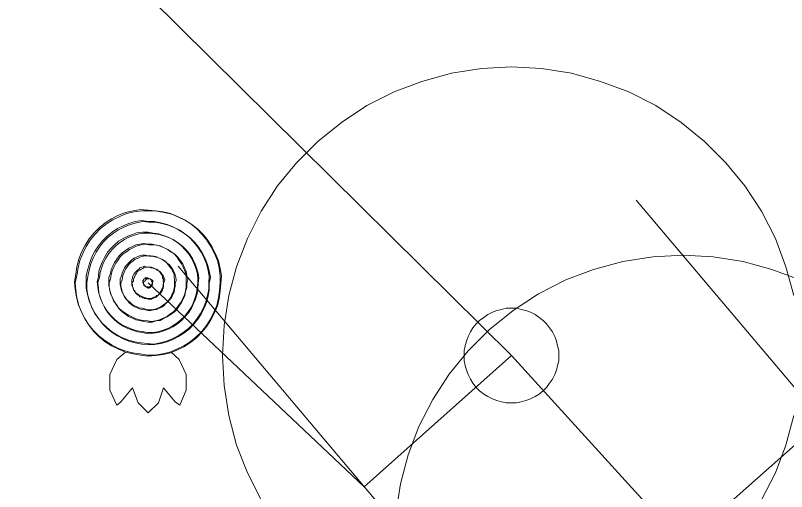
# Model space of a CAD drawing. Extents: x -659250 to -657316, y -997555 to -993684.
# Drawn here: x -658584.23 to -658582.895, y -995184.981 to -995184.157 of the extents above; entities that cross this region are included whole.
import ezdxf

# ---------------------------------------------------------------- set-up
doc = ezdxf.new("R2010")
doc.units = 0
doc.header["$LTSCALE"] = 0.4
for name, color, linetype, lineweight in [('14', 7, 'Continuous', 25), ('17', 7, 'Continuous', 25), ('34', 7, 'Continuous', 13), ('47', 7, 'Continuous', 13), ('9', 7, 'Continuous', 13)]:
    doc.layers.add(name, color=color, linetype=linetype, lineweight=lineweight)

msp = doc.modelspace()

# ---------------------------------------------------------------- linework, layer by layer
at = {"layer": '14', "lineweight": 13}
for p, q in [((-658583.626, -995184.973), (-658584, -995184.62)), ((-658583.371, -995184.746), (-658583.626, -995184.973)), ((-658582.833, -995184.859), (-658583.074, -995185.072))]:
    msp.add_line(p, q, dxfattribs=at)
at = {"layer": '17'}
msp.add_line((-658583.371, -995184.746), (-658583.074, -995185.072), dxfattribs=at)
msp.add_lwpolyline([(-658633.311, -995219.004), (-658632.3, -995216.89), (-658625.646, -995201.835), (-658623.653, -995197.583), (-658619.796, -995192.896), (-658617.175, -995190.239), (-658616.274, -995189.232), (-658602.428, -995175.557), (-658599.375, -995174.746), (-658589.094, -995179.075), (-658583.371, -995184.746)], dxfattribs=at)
at = {"layer": '34'}
for p, q in [((-658583.155, -995184.477), (-658582.51, -995185.241)), ((-658583.948, -995184.591), (-658583.303, -995185.355))]:
    msp.add_line(p, q, dxfattribs=at)
at = {"layer": '47'}
for points in [[(-658582.882, -995184.642), (-658582.896, -995184.592), (-658582.914, -995184.543), (-658582.938, -995184.496), (-658582.967, -995184.452), (-658583, -995184.412), (-658583.037, -995184.375), (-658583.077, -995184.342), (-658583.121, -995184.313), (-658583.168, -995184.289), (-658583.217, -995184.271), (-658583.267, -995184.257), (-658583.319, -995184.249), (-658583.371, -995184.246), (-658583.423, -995184.249), (-658583.475, -995184.257), (-658583.526, -995184.271), (-658583.574, -995184.289), (-658583.621, -995184.313), (-658583.665, -995184.342), (-658583.706, -995184.375), (-658583.743, -995184.412), (-658583.776, -995184.452), (-658583.804, -995184.496), (-658583.828, -995184.543), (-658583.847, -995184.592), (-658583.86, -995184.642), (-658583.868, -995184.694), (-658583.871, -995184.746), (-658583.868, -995184.798), (-658583.86, -995184.85), (-658583.847, -995184.901), (-658583.828, -995184.949), (-658583.804, -995184.996)], [(-658582.871, -995184.615), (-658582.92, -995184.597), (-658582.97, -995184.583), (-658583.022, -995184.575), (-658583.074, -995184.572), (-658583.126, -995184.575), (-658583.178, -995184.583), (-658583.229, -995184.597), (-658583.277, -995184.615), (-658583.324, -995184.639), (-658583.368, -995184.668), (-658583.409, -995184.701), (-658583.446, -995184.738), (-658583.479, -995184.778), (-658583.507, -995184.822), (-658583.531, -995184.869), (-658583.55, -995184.918), (-658583.563, -995184.968), (-658583.571, -995185.02)], [(-658582.938, -995184.996), (-658582.914, -995184.949), (-658582.896, -995184.901), (-658582.882, -995184.85)]]:
    msp.add_lwpolyline(points, dxfattribs=at)
msp.add_lwpolyline([(-658583.289, -995184.746), (-658583.289, -995184.737), (-658583.291, -995184.729), (-658583.293, -995184.721), (-658583.296, -995184.713), (-658583.3, -995184.705), (-658583.305, -995184.698), (-658583.31, -995184.691), (-658583.316, -995184.685), (-658583.323, -995184.68), (-658583.33, -995184.675), (-658583.338, -995184.671), (-658583.346, -995184.668), (-658583.354, -995184.666), (-658583.362, -995184.664), (-658583.371, -995184.664), (-658583.38, -995184.664), (-658583.388, -995184.666), (-658583.396, -995184.668), (-658583.404, -995184.671), (-658583.412, -995184.675), (-658583.419, -995184.68), (-658583.426, -995184.685), (-658583.432, -995184.691), (-658583.438, -995184.698), (-658583.442, -995184.705), (-658583.446, -995184.713), (-658583.449, -995184.721), (-658583.451, -995184.729), (-658583.453, -995184.737), (-658583.453, -995184.746), (-658583.453, -995184.755), (-658583.451, -995184.763), (-658583.449, -995184.771), (-658583.446, -995184.779), (-658583.442, -995184.787), (-658583.438, -995184.794), (-658583.432, -995184.801), (-658583.426, -995184.807), (-658583.419, -995184.813), (-658583.412, -995184.817), (-658583.404, -995184.821), (-658583.396, -995184.824), (-658583.388, -995184.826), (-658583.38, -995184.828), (-658583.371, -995184.828), (-658583.362, -995184.828), (-658583.354, -995184.826), (-658583.346, -995184.824), (-658583.338, -995184.821), (-658583.33, -995184.817), (-658583.323, -995184.813), (-658583.316, -995184.807), (-658583.31, -995184.801), (-658583.305, -995184.794), (-658583.3, -995184.787), (-658583.296, -995184.779), (-658583.293, -995184.771), (-658583.291, -995184.763), (-658583.289, -995184.755)], close=True, dxfattribs=at)
at = {"layer": '9'}
for points in [[(-658584, -995184.494), (-658584.013, -995184.493), (-658584.026, -995184.495), (-658584.039, -995184.498), (-658584.051, -995184.503), (-658584.063, -995184.509), (-658584.074, -995184.516), (-658584.084, -995184.524), (-658584.094, -995184.534), (-658584.102, -995184.544), (-658584.109, -995184.555), (-658584.115, -995184.567), (-658584.12, -995184.579), (-658584.123, -995184.592), (-658584.125, -995184.605), (-658584.127, -995184.618), (-658584.126, -995184.631), (-658584.124, -995184.644), (-658584.121, -995184.657), (-658584.116, -995184.669), (-658584.11, -995184.681), (-658584.103, -995184.692), (-658584.095, -995184.702), (-658584.085, -995184.712), (-658584.075, -995184.72), (-658584.064, -995184.727), (-658584.052, -995184.733), (-658584.04, -995184.738), (-658584.027, -995184.741), (-658584.014, -995184.743), (-658584.001, -995184.745), (-658583.988, -995184.745), (-658583.975, -995184.743), (-658583.962, -995184.74), (-658583.95, -995184.735), (-658583.938, -995184.729), (-658583.927, -995184.722), (-658583.917, -995184.714), (-658583.907, -995184.704), (-658583.899, -995184.694), (-658583.892, -995184.683), (-658583.886, -995184.671), (-658583.881, -995184.659), (-658583.878, -995184.646), (-658583.876, -995184.633), (-658583.875, -995184.62), (-658583.875, -995184.607), (-658583.877, -995184.594), (-658583.88, -995184.581), (-658583.885, -995184.569), (-658583.891, -995184.557), (-658583.898, -995184.546), (-658583.906, -995184.536), (-658583.916, -995184.526), (-658583.926, -995184.518), (-658583.937, -995184.511), (-658583.949, -995184.505), (-658583.961, -995184.5), (-658583.974, -995184.497), (-658583.987, -995184.495)], [(-658584, -995184.747), (-658583.987, -995184.746), (-658583.974, -995184.744), (-658583.961, -995184.741), (-658583.949, -995184.736), (-658583.937, -995184.73), (-658583.926, -995184.723), (-658583.916, -995184.715), (-658583.906, -995184.705), (-658583.898, -995184.695), (-658583.891, -995184.684), (-658583.885, -995184.672), (-658583.88, -995184.66), (-658583.877, -995184.647), (-658583.875, -995184.634), (-658583.874, -995184.621), (-658583.873, -995184.608), (-658583.875, -995184.595), (-658583.878, -995184.582), (-658583.883, -995184.57), (-658583.889, -995184.558), (-658583.896, -995184.547), (-658583.904, -995184.537), (-658583.914, -995184.527), (-658583.924, -995184.519), (-658583.935, -995184.512), (-658583.947, -995184.506), (-658583.959, -995184.501), (-658583.972, -995184.498), (-658583.985, -995184.496), (-658583.998, -995184.495), (-658584.011, -995184.495), (-658584.024, -995184.497), (-658584.037, -995184.5), (-658584.049, -995184.505), (-658584.061, -995184.511), (-658584.072, -995184.518), (-658584.082, -995184.526), (-658584.092, -995184.536), (-658584.1, -995184.546), (-658584.107, -995184.557), (-658584.113, -995184.569), (-658584.118, -995184.581), (-658584.121, -995184.594), (-658584.123, -995184.607), (-658584.126, -995184.62), (-658584.125, -995184.633), (-658584.123, -995184.646), (-658584.12, -995184.659), (-658584.115, -995184.671), (-658584.109, -995184.683), (-658584.102, -995184.694), (-658584.094, -995184.704), (-658584.084, -995184.714), (-658584.074, -995184.722), (-658584.063, -995184.729), (-658584.051, -995184.735), (-658584.039, -995184.74), (-658584.026, -995184.743), (-658584.013, -995184.745)], [(-658584, -995184.514), (-658584.011, -995184.512), (-658584.022, -995184.514), (-658584.033, -995184.517), (-658584.043, -995184.521), (-658584.053, -995184.526), (-658584.062, -995184.532), (-658584.071, -995184.539), (-658584.079, -995184.547), (-658584.086, -995184.556), (-658584.092, -995184.565), (-658584.097, -995184.575), (-658584.101, -995184.585), (-658584.104, -995184.596), (-658584.107, -995184.607), (-658584.107, -995184.618), (-658584.107, -995184.629), (-658584.105, -995184.64), (-658584.102, -995184.651), (-658584.098, -995184.661), (-658584.093, -995184.671), (-658584.087, -995184.68), (-658584.08, -995184.689), (-658584.072, -995184.697), (-658584.063, -995184.704), (-658584.054, -995184.71), (-658584.044, -995184.715), (-658584.034, -995184.719), (-658584.023, -995184.722), (-658584.012, -995184.724), (-658584.001, -995184.725), (-658583.99, -995184.726), (-658583.979, -995184.724), (-658583.968, -995184.721), (-658583.958, -995184.717), (-658583.948, -995184.712), (-658583.939, -995184.706), (-658583.93, -995184.699), (-658583.922, -995184.691), (-658583.915, -995184.682), (-658583.909, -995184.673), (-658583.904, -995184.663), (-658583.9, -995184.653), (-658583.897, -995184.642), (-658583.895, -995184.631), (-658583.895, -995184.62), (-658583.894, -995184.609), (-658583.896, -995184.598), (-658583.899, -995184.587), (-658583.903, -995184.577), (-658583.908, -995184.567), (-658583.914, -995184.558), (-658583.921, -995184.549), (-658583.929, -995184.541), (-658583.938, -995184.534), (-658583.947, -995184.528), (-658583.957, -995184.523), (-658583.967, -995184.519), (-658583.978, -995184.516), (-658583.989, -995184.514)], [(-658584, -995184.727), (-658583.989, -995184.727), (-658583.978, -995184.725), (-658583.967, -995184.722), (-658583.957, -995184.718), (-658583.947, -995184.713), (-658583.938, -995184.707), (-658583.929, -995184.7), (-658583.921, -995184.692), (-658583.914, -995184.683), (-658583.908, -995184.674), (-658583.903, -995184.664), (-658583.899, -995184.654), (-658583.896, -995184.643), (-658583.894, -995184.632), (-658583.894, -995184.621), (-658583.892, -995184.61), (-658583.894, -995184.599), (-658583.897, -995184.588), (-658583.901, -995184.578), (-658583.906, -995184.568), (-658583.912, -995184.559), (-658583.919, -995184.55), (-658583.927, -995184.542), (-658583.936, -995184.535), (-658583.945, -995184.529), (-658583.955, -995184.524), (-658583.965, -995184.52), (-658583.976, -995184.517), (-658583.987, -995184.515), (-658583.998, -995184.515), (-658584.009, -995184.514), (-658584.02, -995184.516), (-658584.031, -995184.519), (-658584.041, -995184.523), (-658584.051, -995184.528), (-658584.06, -995184.534), (-658584.069, -995184.541), (-658584.077, -995184.549), (-658584.084, -995184.558), (-658584.09, -995184.567), (-658584.095, -995184.577), (-658584.099, -995184.587), (-658584.102, -995184.598), (-658584.104, -995184.609), (-658584.106, -995184.62), (-658584.106, -995184.631), (-658584.104, -995184.642), (-658584.101, -995184.653), (-658584.097, -995184.663), (-658584.092, -995184.673), (-658584.086, -995184.682), (-658584.079, -995184.691), (-658584.071, -995184.699), (-658584.062, -995184.706), (-658584.053, -995184.712), (-658584.043, -995184.717), (-658584.033, -995184.721), (-658584.022, -995184.724), (-658584.011, -995184.726)], [(-658584, -995184.532), (-658584.009, -995184.532), (-658584.018, -995184.533), (-658584.027, -995184.536), (-658584.035, -995184.539), (-658584.043, -995184.543), (-658584.051, -995184.548), (-658584.058, -995184.554), (-658584.064, -995184.56), (-658584.07, -995184.567), (-658584.075, -995184.575), (-658584.079, -995184.583), (-658584.082, -995184.591), (-658584.085, -995184.6), (-658584.086, -995184.609), (-658584.088, -995184.618), (-658584.087, -995184.627), (-658584.086, -995184.636), (-658584.083, -995184.645), (-658584.08, -995184.653), (-658584.076, -995184.661), (-658584.071, -995184.669), (-658584.065, -995184.676), (-658584.059, -995184.682), (-658584.052, -995184.688), (-658584.044, -995184.693), (-658584.036, -995184.697), (-658584.028, -995184.7), (-658584.019, -995184.703), (-658584.01, -995184.704), (-658584.001, -995184.706), (-658583.992, -995184.706), (-658583.983, -995184.705), (-658583.974, -995184.702), (-658583.966, -995184.699), (-658583.958, -995184.695), (-658583.95, -995184.69), (-658583.943, -995184.684), (-658583.937, -995184.678), (-658583.931, -995184.671), (-658583.926, -995184.663), (-658583.922, -995184.655), (-658583.919, -995184.647), (-658583.916, -995184.638), (-658583.915, -995184.629), (-658583.914, -995184.62), (-658583.914, -995184.611), (-658583.915, -995184.602), (-658583.918, -995184.593), (-658583.921, -995184.585), (-658583.925, -995184.577), (-658583.93, -995184.569), (-658583.936, -995184.562), (-658583.942, -995184.556), (-658583.949, -995184.55), (-658583.957, -995184.545), (-658583.965, -995184.541), (-658583.973, -995184.538), (-658583.982, -995184.535), (-658583.991, -995184.534)], [(-658584, -995184.708), (-658583.991, -995184.707), (-658583.982, -995184.706), (-658583.973, -995184.703), (-658583.965, -995184.7), (-658583.957, -995184.696), (-658583.949, -995184.691), (-658583.942, -995184.685), (-658583.936, -995184.679), (-658583.93, -995184.672), (-658583.925, -995184.664), (-658583.921, -995184.656), (-658583.918, -995184.648), (-658583.915, -995184.639), (-658583.914, -995184.63), (-658583.913, -995184.621), (-658583.912, -995184.612), (-658583.913, -995184.603), (-658583.916, -995184.594), (-658583.919, -995184.586), (-658583.923, -995184.578), (-658583.928, -995184.57), (-658583.934, -995184.563), (-658583.94, -995184.557), (-658583.947, -995184.551), (-658583.955, -995184.546), (-658583.963, -995184.542), (-658583.971, -995184.539), (-658583.98, -995184.536), (-658583.989, -995184.535), (-658583.998, -995184.534), (-658584.007, -995184.534), (-658584.016, -995184.535), (-658584.025, -995184.538), (-658584.033, -995184.541), (-658584.041, -995184.545), (-658584.049, -995184.55), (-658584.056, -995184.556), (-658584.062, -995184.562), (-658584.068, -995184.569), (-658584.073, -995184.577), (-658584.077, -995184.585), (-658584.08, -995184.593), (-658584.083, -995184.602), (-658584.084, -995184.611), (-658584.087, -995184.62), (-658584.086, -995184.629), (-658584.085, -995184.638), (-658584.082, -995184.647), (-658584.079, -995184.655), (-658584.075, -995184.663), (-658584.07, -995184.671), (-658584.064, -995184.678), (-658584.058, -995184.684), (-658584.051, -995184.69), (-658584.043, -995184.695), (-658584.035, -995184.699), (-658584.027, -995184.702), (-658584.018, -995184.705), (-658584.009, -995184.706)], [(-658584, -995184.553), (-658584.007, -995184.552), (-658584.014, -995184.553), (-658584.021, -995184.554), (-658584.027, -995184.557), (-658584.033, -995184.56), (-658584.039, -995184.564), (-658584.045, -995184.568), (-658584.05, -995184.573), (-658584.054, -995184.579), (-658584.058, -995184.585), (-658584.061, -995184.591), (-658584.064, -995184.597), (-658584.065, -995184.604), (-658584.068, -995184.611), (-658584.068, -995184.618), (-658584.068, -995184.625), (-658584.066, -995184.632), (-658584.065, -995184.639), (-658584.062, -995184.645), (-658584.059, -995184.652), (-658584.055, -995184.657), (-658584.051, -995184.663), (-658584.046, -995184.668), (-658584.04, -995184.672), (-658584.034, -995184.676), (-658584.028, -995184.679), (-658584.022, -995184.682), (-658584.015, -995184.684), (-658584.008, -995184.685), (-658584.001, -995184.686), (-658583.994, -995184.687), (-658583.987, -995184.686), (-658583.98, -995184.684), (-658583.974, -995184.681), (-658583.967, -995184.678), (-658583.962, -995184.674), (-658583.956, -995184.67), (-658583.951, -995184.665), (-658583.947, -995184.659), (-658583.943, -995184.654), (-658583.94, -995184.647), (-658583.937, -995184.641), (-658583.935, -995184.634), (-658583.934, -995184.627), (-658583.934, -995184.62), (-658583.934, -995184.613), (-658583.934, -995184.606), (-658583.936, -995184.599), (-658583.939, -995184.593), (-658583.942, -995184.587), (-658583.946, -995184.581), (-658583.95, -995184.575), (-658583.955, -995184.57), (-658583.961, -995184.566), (-658583.966, -995184.562), (-658583.973, -995184.559), (-658583.979, -995184.556), (-658583.986, -995184.555), (-658583.993, -995184.553)], [(-658584, -995184.688), (-658583.993, -995184.688), (-658583.986, -995184.686), (-658583.979, -995184.685), (-658583.973, -995184.682), (-658583.967, -995184.679), (-658583.961, -995184.675), (-658583.955, -995184.671), (-658583.95, -995184.666), (-658583.946, -995184.66), (-658583.942, -995184.654), (-658583.939, -995184.648), (-658583.936, -995184.642), (-658583.935, -995184.635), (-658583.933, -995184.628), (-658583.933, -995184.621), (-658583.931, -995184.614), (-658583.933, -995184.607), (-658583.934, -995184.6), (-658583.937, -995184.594), (-658583.94, -995184.587), (-658583.944, -995184.582), (-658583.948, -995184.576), (-658583.953, -995184.571), (-658583.959, -995184.567), (-658583.965, -995184.563), (-658583.971, -995184.56), (-658583.977, -995184.557), (-658583.984, -995184.555), (-658583.991, -995184.554), (-658583.998, -995184.554), (-658584.005, -995184.553), (-658584.012, -995184.554), (-658584.019, -995184.556), (-658584.025, -995184.559), (-658584.032, -995184.562), (-658584.037, -995184.566), (-658584.043, -995184.57), (-658584.048, -995184.575), (-658584.052, -995184.581), (-658584.056, -995184.586), (-658584.059, -995184.593), (-658584.062, -995184.599), (-658584.064, -995184.606), (-658584.065, -995184.613), (-658584.067, -995184.62), (-658584.067, -995184.627), (-658584.066, -995184.634), (-658584.064, -995184.641), (-658584.061, -995184.647), (-658584.058, -995184.653), (-658584.054, -995184.659), (-658584.05, -995184.665), (-658584.045, -995184.67), (-658584.039, -995184.674), (-658584.034, -995184.678), (-658584.027, -995184.681), (-658584.021, -995184.684), (-658584.014, -995184.685), (-658584.007, -995184.687)], [(-658584, -995184.573), (-658584.005, -995184.572), (-658584.01, -995184.572), (-658584.015, -995184.573), (-658584.019, -995184.575), (-658584.024, -995184.577), (-658584.028, -995184.58), (-658584.031, -995184.583), (-658584.035, -995184.587), (-658584.038, -995184.59), (-658584.041, -995184.594), (-658584.043, -995184.599), (-658584.045, -995184.603), (-658584.046, -995184.608), (-658584.048, -995184.613), (-658584.048, -995184.618), (-658584.048, -995184.623), (-658584.047, -995184.628), (-658584.046, -995184.633), (-658584.044, -995184.637), (-658584.042, -995184.642), (-658584.039, -995184.646), (-658584.036, -995184.65), (-658584.032, -995184.653), (-658584.029, -995184.656), (-658584.025, -995184.659), (-658584.02, -995184.661), (-658584.016, -995184.663), (-658584.011, -995184.664), (-658584.006, -995184.665), (-658584.001, -995184.666), (-658583.996, -995184.667), (-658583.991, -995184.666), (-658583.986, -995184.665), (-658583.982, -995184.663), (-658583.977, -995184.661), (-658583.973, -995184.658), (-658583.969, -995184.655), (-658583.966, -995184.652), (-658583.963, -995184.648), (-658583.96, -995184.644), (-658583.958, -995184.639), (-658583.956, -995184.635), (-658583.955, -995184.63), (-658583.954, -995184.625), (-658583.954, -995184.62), (-658583.954, -995184.615), (-658583.955, -995184.61), (-658583.955, -995184.605), (-658583.957, -995184.601), (-658583.959, -995184.596), (-658583.962, -995184.592), (-658583.965, -995184.589), (-658583.968, -995184.585), (-658583.972, -995184.582), (-658583.976, -995184.579), (-658583.981, -995184.577), (-658583.985, -995184.575), (-658583.99, -995184.574), (-658583.995, -995184.573)], [(-658584, -995184.668), (-658583.995, -995184.668), (-658583.99, -995184.667), (-658583.985, -995184.666), (-658583.981, -995184.664), (-658583.976, -995184.662), (-658583.972, -995184.659), (-658583.969, -995184.656), (-658583.965, -995184.652), (-658583.962, -995184.649), (-658583.959, -995184.645), (-658583.957, -995184.64), (-658583.955, -995184.636), (-658583.954, -995184.631), (-658583.953, -995184.626), (-658583.953, -995184.621), (-658583.951, -995184.616), (-658583.952, -995184.611), (-658583.953, -995184.606), (-658583.955, -995184.602), (-658583.957, -995184.597), (-658583.96, -995184.593), (-658583.963, -995184.589), (-658583.967, -995184.586), (-658583.97, -995184.583), (-658583.974, -995184.58), (-658583.979, -995184.578), (-658583.983, -995184.576), (-658583.988, -995184.575), (-658583.993, -995184.574), (-658583.998, -995184.574), (-658584.003, -995184.573), (-658584.008, -995184.574), (-658584.013, -995184.575), (-658584.017, -995184.577), (-658584.022, -995184.579), (-658584.026, -995184.582), (-658584.03, -995184.585), (-658584.033, -995184.588), (-658584.036, -995184.592), (-658584.039, -995184.596), (-658584.041, -995184.601), (-658584.043, -995184.605), (-658584.044, -995184.61), (-658584.045, -995184.615), (-658584.047, -995184.62), (-658584.047, -995184.625), (-658584.046, -995184.63), (-658584.045, -995184.635), (-658584.043, -995184.639), (-658584.041, -995184.644), (-658584.038, -995184.648), (-658584.035, -995184.651), (-658584.032, -995184.655), (-658584.028, -995184.658), (-658584.024, -995184.661), (-658584.019, -995184.663), (-658584.015, -995184.665), (-658584.01, -995184.666), (-658584.005, -995184.667)], [(-658584, -995184.593), (-658584.003, -995184.592), (-658584.006, -995184.591), (-658584.008, -995184.592), (-658584.011, -995184.593), (-658584.014, -995184.594), (-658584.016, -995184.596), (-658584.018, -995184.598), (-658584.02, -995184.6), (-658584.022, -995184.602), (-658584.024, -995184.604), (-658584.026, -995184.607), (-658584.027, -995184.61), (-658584.027, -995184.612), (-658584.028, -995184.615), (-658584.028, -995184.618), (-658584.028, -995184.621), (-658584.028, -995184.624), (-658584.027, -995184.627), (-658584.026, -995184.629), (-658584.025, -995184.632), (-658584.023, -995184.634), (-658584.021, -995184.637), (-658584.019, -995184.639), (-658584.017, -995184.64), (-658584.015, -995184.642), (-658584.012, -995184.643), (-658584.009, -995184.645), (-658584.007, -995184.645), (-658584.004, -995184.646), (-658584.001, -995184.647), (-658583.998, -995184.647), (-658583.995, -995184.647), (-658583.992, -995184.646), (-658583.99, -995184.645), (-658583.987, -995184.644), (-658583.985, -995184.642), (-658583.982, -995184.641), (-658583.98, -995184.639), (-658583.979, -995184.636), (-658583.977, -995184.634), (-658583.976, -995184.631), (-658583.975, -995184.629), (-658583.974, -995184.626), (-658583.974, -995184.623), (-658583.973, -995184.62), (-658583.974, -995184.617), (-658583.973, -995184.614), (-658583.975, -995184.612), (-658583.975, -995184.609), (-658583.976, -995184.606), (-658583.978, -995184.604), (-658583.979, -995184.602), (-658583.981, -995184.6), (-658583.984, -995184.598), (-658583.986, -995184.596), (-658583.989, -995184.595), (-658583.991, -995184.594), (-658583.994, -995184.593), (-658583.997, -995184.593)], [(-658584, -995184.648), (-658583.997, -995184.648), (-658583.994, -995184.648), (-658583.992, -995184.647), (-658583.989, -995184.646), (-658583.986, -995184.645), (-658583.984, -995184.643), (-658583.982, -995184.641), (-658583.98, -995184.639), (-658583.978, -995184.637), (-658583.976, -995184.635), (-658583.975, -995184.632), (-658583.974, -995184.629), (-658583.973, -995184.627), (-658583.973, -995184.624), (-658583.973, -995184.621), (-658583.972, -995184.618), (-658583.971, -995184.615), (-658583.972, -995184.612), (-658583.973, -995184.61), (-658583.974, -995184.607), (-658583.976, -995184.605), (-658583.978, -995184.602), (-658583.98, -995184.6), (-658583.982, -995184.599), (-658583.984, -995184.597), (-658583.987, -995184.596), (-658583.99, -995184.595), (-658583.992, -995184.594), (-658583.995, -995184.594), (-658583.998, -995184.593), (-658584.001, -995184.593), (-658584.004, -995184.593), (-658584.007, -995184.594), (-658584.009, -995184.595), (-658584.012, -995184.596), (-658584.014, -995184.598), (-658584.017, -995184.599), (-658584.019, -995184.601), (-658584.02, -995184.604), (-658584.022, -995184.606), (-658584.023, -995184.609), (-658584.024, -995184.611), (-658584.025, -995184.614), (-658584.025, -995184.617), (-658584.028, -995184.62), (-658584.027, -995184.623), (-658584.027, -995184.626), (-658584.026, -995184.628), (-658584.025, -995184.631), (-658584.024, -995184.634), (-658584.022, -995184.636), (-658584.021, -995184.638), (-658584.019, -995184.64), (-658584.016, -995184.642), (-658584.014, -995184.644), (-658584.011, -995184.645), (-658584.009, -995184.646), (-658584.006, -995184.647), (-658584.003, -995184.647)], [(-658584, -995184.612), (-658584.002, -995184.611), (-658584.002, -995184.611), (-658584.002, -995184.612), (-658584.004, -995184.612), (-658584.005, -995184.611), (-658584.005, -995184.613), (-658584.005, -995184.613), (-658584.007, -995184.613), (-658584.007, -995184.613), (-658584.008, -995184.614), (-658584.008, -995184.616), (-658584.008, -995184.616), (-658584.009, -995184.616), (-658584.009, -995184.618), (-658584.009, -995184.618), (-658584.009, -995184.619), (-658584.009, -995184.62), (-658584.008, -995184.62), (-658584.008, -995184.621), (-658584.008, -995184.623), (-658584.007, -995184.623), (-658584.007, -995184.623), (-658584.006, -995184.624), (-658584.006, -995184.624), (-658584.005, -995184.626), (-658584.004, -995184.626), (-658584.003, -995184.627), (-658584.003, -995184.627), (-658584.002, -995184.627), (-658584.001, -995184.627), (-658584, -995184.628), (-658583.999, -995184.628), (-658583.999, -995184.628), (-658583.998, -995184.627), (-658583.997, -995184.627), (-658583.996, -995184.626), (-658583.996, -995184.626), (-658583.995, -995184.625), (-658583.995, -995184.625), (-658583.994, -995184.624), (-658583.994, -995184.623), (-658583.993, -995184.622), (-658583.993, -995184.622), (-658583.993, -995184.621), (-658583.993, -995184.62), (-658583.993, -995184.619), (-658583.993, -995184.618), (-658583.993, -995184.618), (-658583.994, -995184.617), (-658583.993, -995184.616), (-658583.995, -995184.615), (-658583.995, -995184.615), (-658583.995, -995184.614), (-658583.995, -995184.614), (-658583.997, -995184.613), (-658583.998, -995184.613), (-658583.999, -995184.613), (-658583.999, -995184.612), (-658584, -995184.612)], [(-658584, -995184.629), (-658583.999, -995184.629), (-658583.998, -995184.629), (-658583.998, -995184.628), (-658583.997, -995184.628), (-658583.996, -995184.628), (-658583.995, -995184.627), (-658583.995, -995184.627), (-658583.994, -995184.626), (-658583.994, -995184.626), (-658583.993, -995184.625), (-658583.993, -995184.624), (-658583.993, -995184.623), (-658583.992, -995184.623), (-658583.992, -995184.622), (-658583.992, -995184.621), (-658583.992, -995184.62), (-658583.992, -995184.619), (-658583.993, -995184.619), (-658583.992, -995184.618), (-658583.991, -995184.617), (-658583.992, -995184.616), (-658583.992, -995184.616), (-658583.993, -995184.615), (-658583.993, -995184.615), (-658583.994, -995184.614), (-658583.995, -995184.614), (-658583.996, -995184.613), (-658583.996, -995184.613), (-658583.997, -995184.613), (-658583.998, -995184.613), (-658583.999, -995184.613), (-658584, -995184.613), (-658584, -995184.613), (-658584.001, -995184.613), (-658584.002, -995184.613), (-658584.003, -995184.614), (-658584.003, -995184.614), (-658584.004, -995184.615), (-658584.004, -995184.615), (-658584.005, -995184.616), (-658584.005, -995184.617), (-658584.007, -995184.618), (-658584.007, -995184.618), (-658584.008, -995184.619), (-658584.008, -995184.62), (-658584.008, -995184.621), (-658584.008, -995184.622), (-658584.008, -995184.622), (-658584.007, -995184.623), (-658584.007, -995184.624), (-658584.006, -995184.625), (-658584.006, -995184.625), (-658584.005, -995184.626), (-658584.005, -995184.626), (-658584.004, -995184.627), (-658584.003, -995184.627), (-658584.002, -995184.627), (-658584.002, -995184.628), (-658584.001, -995184.628)]]:
    msp.add_lwpolyline(points, close=True, dxfattribs=at)
for points in [[(-658584.054, -995184.832), (-658584.066, -995184.806), (-658584.066, -995184.779), (-658584.054, -995184.753), (-658584.039, -995184.74)], [(-658583.945, -995184.832), (-658583.934, -995184.806), (-658583.934, -995184.779), (-658583.946, -995184.753), (-658583.96, -995184.74)], [(-658584.027, -995184.802), (-658584.047, -995184.826), (-658584.054, -995184.832)], [(-658584.027, -995184.802), (-658584.017, -995184.828), (-658584, -995184.845)], [(-658583.973, -995184.802), (-658583.982, -995184.828), (-658584, -995184.845)], [(-658583.973, -995184.802), (-658583.953, -995184.826), (-658583.945, -995184.832)]]:
    msp.add_lwpolyline(points, dxfattribs=at)

doc.saveas('drawing.dxf')
